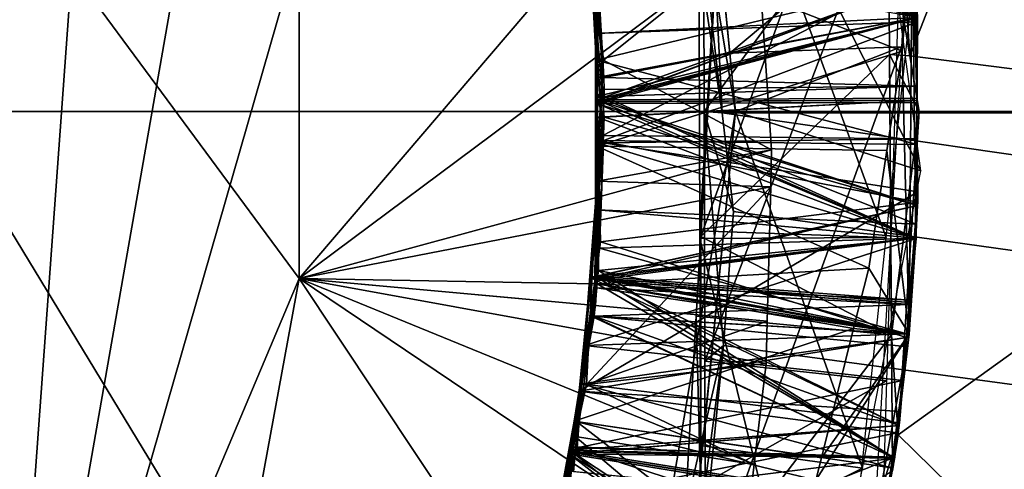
# Model space of a CAD drawing. Extents: x 0 to 200, y 18 to 95.
# Tile 317 of 491: x 146.065 to 146.869, y 46.935 to 47.302. Entities that reach past the tile are written whole.
import ezdxf

# ---------------------------------------------------------------- set-up
doc = ezdxf.new("R2010")
doc.units = 0

msp = doc.modelspace()

# ---------------------------------------------------------------- linework, layer by layer
for points in [[(98.615891, 49.815205, 36.34074), (174.799988, 52.227016, 37.339745), (174.799988, 47.227016, 36)], [(174.799988, 52.227016, 54.660255), (117.93441, 49.815205, 55.65926), (174.799988, 47.227016, 56)], [(141.5, 51.127014, 39.245003), (148.199997, 47.227016, 38.200001), (141.5, 47.227016, 38.200001)], [(141.5, 51.127014, 39.245003), (148.199997, 51.127014, 39.245003), (148.199997, 47.227016, 38.200001)], [(148.199997, 51.127014, 52.754997), (141.5, 51.127014, 52.754997), (141.5, 47.227016, 53.799999)], [(148.199997, 47.227016, 53.799999), (148.199997, 51.127014, 52.754997), (141.5, 47.227016, 53.799999)], [(159.5, 47.227016, 39.400002), (133, 50.527016, 40.284233), (133, 47.227016, 39.400002)], [(159.5, 50.527016, 40.284233), (133, 50.527016, 40.284233), (159.5, 47.227016, 39.400002)], [(159.5, 50.527016, 51.715767), (159.5, 47.227016, 52.599998), (133, 47.227016, 52.599998)], [(133, 50.527016, 51.715767), (159.5, 50.527016, 51.715767), (133, 47.227016, 52.599998)], [(136.799988, 48.614586, 55.650761), (165.799988, 49.996166, 55.348492), (165.799988, 47.227016, 55.75)], [(165.799988, 49.996166, 36.651508), (146.58313, 47.719887, 36.262466), (165.799988, 47.227016, 36.25)], [(98.615891, 49.815205, 36.34074), (174.799988, 47.227016, 36), (98.275146, 47.227016, 36)], [(174.799988, 47.227016, 56), (117.93441, 49.815205, 55.65926), (118.275154, 47.227016, 56)], [(136.199997, 48.849297, 36.639542), (148.199997, 47.227016, 36.5), (136.199997, 47.227016, 36.5)], [(136.199997, 48.849297, 36.639542), (148.199997, 48.849297, 36.639542), (148.199997, 47.227016, 36.5)], [(165.431061, 47.89677, 57.972298), (135.799988, 48.817287, 57.894161), (135.799988, 45.636745, 57.894161)], [(146.147583, 46.568222, 38.629288), (145.107819, 48.695091, 38.629288), (146.006195, 46.335335, 38.629288)], [(146.244522, 46.822838, 38.629288), (145.107819, 48.695091, 38.629288), (146.147583, 46.568222, 38.629288)], [(146.293793, 47.09079, 38.629288), (145.107819, 48.695091, 38.629288), (146.244522, 46.822838, 38.629288)], [(146.293793, 47.363239, 38.629288), (145.107819, 48.695091, 38.629288), (146.293793, 47.09079, 38.629288)], [(136.799988, 48.614586, 55.650761), (165.799988, 47.227016, 55.75), (136.799988, 47.227016, 55.650761)], [(148.199997, 47.97237, 38.034798), (142.899994, 46.514568, 38.031788), (148.199997, 46.481663, 38.034798)], [(148.199997, 47.97237, 38.034798), (142.899994, 47.939465, 38.031788), (142.899994, 46.514568, 38.031788)], [(146.047073, 47.947014, 33.629288), (146.147583, 47.885811, 33.629288), (146.047073, 46.507015, 33.629288)], [(146.690948, 47.878174, 34.378284), (147.050385, 47.933411, 34.020809), (146.792389, 47.272472, 34.351974)], [(146.792389, 47.272472, 34.351974), (147.050385, 47.933411, 34.020809), (147.149994, 47.227016, 34)], [(165.459961, 47.672756, 57.991718), (165.431061, 47.89677, 57.972298), (135.799988, 45.636745, 57.894161)], [(146.147583, 47.885811, 33.629288), (146.244522, 47.631191, 33.629288), (146.047073, 46.507015, 33.629288)], [(146.773911, 47.545952, 34.467846), (146.690948, 47.878174, 34.378284), (146.792389, 47.272472, 34.351974)], [(146.58313, 47.719887, 36.262466), (146.567581, 47.698345, 35.965542), (146.63916, 47.225788, 36.252037)], [(165.799988, 47.227016, 36.25), (146.58313, 47.719887, 36.262466), (146.63916, 47.225788, 36.252037)], [(146.567581, 47.698345, 35.965542), (146.623611, 47.536819, 35.955196), (146.63916, 47.225788, 36.252037)], [(165.439575, 46.504829, 57.978249), (165.459961, 47.672756, 57.991718), (135.799988, 45.636745, 57.894161)], [(146.244522, 47.631191, 33.629288), (146.293793, 47.363239, 33.629288), (146.047073, 46.507015, 33.629288)], [(146.74025, 47.632362, 35.674522), (146.587326, 47.600136, 35.586288), (146.801254, 47.178551, 35.648819)], [(146.587326, 47.600136, 35.586288), (146.649994, 47.227016, 35.563396), (146.801254, 47.178551, 35.648819)], [(146.587326, 47.600136, 35.586288), (146.614441, 47.587933, 35.258476), (146.649994, 47.227016, 35.563396)], [(146.614441, 47.587933, 35.258476), (146.645309, 47.274597, 35.239487), (146.649994, 47.227016, 35.563396)], [(146.614441, 47.587933, 35.258476), (146.792084, 47.397694, 35.159519), (146.645309, 47.274597, 35.239487)], [(146.794449, 47.326889, 34.957157), (146.619492, 47.54248, 34.883324), (146.773041, 47.124165, 34.945507)], [(146.619492, 47.54248, 34.883324), (146.620911, 47.129742, 34.858334), (146.773041, 47.124165, 34.945507)], [(146.619492, 47.54248, 34.883324), (146.63855, 47.427883, 34.548695), (146.620911, 47.129742, 34.858334)], [(146.63855, 47.427883, 34.548695), (146.773911, 47.545952, 34.467846), (146.621506, 47.124954, 34.530354)], [(146.773911, 47.545952, 34.467846), (146.775818, 47.273388, 34.452606), (146.621506, 47.124954, 34.530354)], [(146.775818, 47.273388, 34.452606), (146.773911, 47.545952, 34.467846), (146.792389, 47.272472, 34.351974)], [(146.623611, 47.536819, 35.955196), (146.62442, 47.226959, 35.936455), (146.63916, 47.225788, 36.252037)], [(146.623611, 47.536819, 35.955196), (146.786911, 47.450012, 35.86245), (146.62442, 47.226959, 35.936455)], [(146.522324, 47.453728, 36.786919), (146.798599, 47.303795, 36.92527), (146.542496, 47.25486, 36.77412)], [(146.535477, 47.377605, 36.60984), (146.522324, 47.453728, 36.786919), (146.542496, 47.25486, 36.77412)], [(146.62442, 47.226959, 35.936455), (146.786911, 47.450012, 35.86245), (146.624954, 47.023312, 35.924137)], [(146.624954, 47.023312, 35.924137), (146.786911, 47.450012, 35.86245), (146.773361, 47.007271, 35.837688)], [(146.620911, 47.129742, 34.858334), (146.63855, 47.427883, 34.548695), (146.621506, 47.124954, 34.530354)], [(146.527542, 47.416653, 37.484509), (146.796921, 47.340256, 37.627277), (146.541702, 47.207485, 37.471092)], [(146.535721, 47.290615, 37.304268), (146.527542, 47.416653, 37.484509), (146.541702, 47.207485, 37.471092)], [(146.533569, 47.404961, 37.311584), (146.527542, 47.416653, 37.484509), (146.535721, 47.290615, 37.304268)], [(146.532883, 47.412651, 38.012085), (146.530106, 47.378937, 38.182106), (146.53624, 47.268826, 38.002876)], [(146.797318, 47.332241, 37.857571), (146.532883, 47.412651, 38.012085), (146.53624, 47.268826, 38.002876)], [(146.798523, 47.303726, 37.15609), (146.533569, 47.404961, 37.311584), (146.535721, 47.290615, 37.304268)], [(146.792084, 47.397694, 35.159519), (146.78537, 47.279644, 35.152908), (146.645309, 47.274597, 35.239487)], [(146.536163, 47.377773, 34.509987), (146.535507, 47.38044, 34.682159), (146.536591, 47.236542, 34.672951)], [(146.535507, 47.38044, 34.682159), (146.797318, 47.330528, 34.826645), (146.536591, 47.236542, 34.672951)], [(146.293793, 47.09079, 33.629288), (146.535522, 47.373833, 33.872017), (146.535522, 47.086269, 33.872017)], [(146.293793, 47.363239, 33.629288), (146.535522, 47.373833, 33.872017), (146.293793, 47.09079, 33.629288)], [(146.53688, 47.36916, 35.209435), (146.530045, 47.378437, 35.382065), (146.541641, 47.23497, 35.372852)], [(146.530045, 47.378437, 35.382065), (146.797318, 47.330528, 35.526646), (146.541641, 47.23497, 35.372852)], [(146.530106, 47.378937, 38.182106), (146.542191, 47.268955, 38.175022), (146.53624, 47.268826, 38.002876)], [(146.530106, 47.378937, 38.182106), (146.667725, 47.36956, 38.25613), (146.542191, 47.268955, 38.175022)], [(146.798523, 47.303726, 36.456089), (146.535477, 47.377605, 36.60984), (146.536591, 47.254814, 36.601978)], [(146.535477, 47.377605, 36.60984), (146.542496, 47.25486, 36.77412), (146.536591, 47.254814, 36.601978)], [(146.53653, 47.373833, 33.981735), (146.536636, 47.198727, 33.970524), (146.535522, 47.086269, 33.872017)], [(146.535522, 47.373833, 33.872017), (146.53653, 47.373833, 33.981735), (146.535522, 47.086269, 33.872017)], [(146.536591, 47.236568, 34.50095), (146.536163, 47.377773, 34.509987), (146.536591, 47.236542, 34.672951)], [(146.798523, 47.303726, 34.356091), (146.536163, 47.377773, 34.509987), (146.536591, 47.236568, 34.50095)], [(146.53653, 47.373833, 33.981735), (146.794296, 47.377918, 34.129288), (146.786011, 47.276337, 34.115925)], [(146.53653, 47.373833, 33.981735), (146.786011, 47.276337, 34.115925), (146.536636, 47.198727, 33.970524)], [(146.786011, 47.276337, 34.115925), (146.794296, 47.377918, 34.129288), (146.791733, 47.045383, 34.129288)], [(146.794296, 47.377918, 34.129288), (146.797318, 47.123501, 34.346046), (146.791733, 47.045383, 34.129288)], [(146.794296, 47.377918, 34.129288), (146.79808, 47.238014, 34.352428), (146.797318, 47.123501, 34.346046)], [(146.794296, 47.377918, 34.129288), (146.798523, 47.303726, 34.356091), (146.79808, 47.238014, 34.352428)], [(146.293793, 47.363239, 33.629288), (146.293793, 47.09079, 33.629288), (146.047073, 46.507015, 33.629288)], [(146.679443, 47.195751, 38.249577), (146.667725, 47.36956, 38.25613), (146.293793, 47.09079, 38.629288)], [(146.667725, 47.36956, 38.25613), (146.293793, 47.363239, 38.629288), (146.293793, 47.09079, 38.629288)], [(146.53714, 47.235043, 35.200851), (146.53688, 47.36916, 35.209435), (146.541641, 47.23497, 35.372852)], [(146.798523, 47.303726, 35.056091), (146.53688, 47.36916, 35.209435), (146.53714, 47.235043, 35.200851)], [(146.542191, 47.268955, 38.175022), (146.667725, 47.36956, 38.25613), (146.679443, 47.195751, 38.249577)], [(146.798523, 47.303726, 35.756088), (146.536575, 47.350349, 35.90823), (146.536636, 47.233521, 35.900753)], [(146.536575, 47.350349, 35.90823), (146.53833, 47.350349, 36.080231), (146.536636, 47.233521, 35.900753)], [(146.53833, 47.350349, 36.080231), (146.53685, 47.233601, 36.072758), (146.536636, 47.233521, 35.900753)], [(146.53833, 47.350349, 36.080231), (146.797318, 47.330528, 36.226643), (146.53685, 47.233601, 36.072758)], [(146.541702, 47.207485, 37.471092), (146.796921, 47.340256, 37.627277), (146.798416, 47.204651, 37.61972)], [(146.796921, 47.340256, 37.627277), (146.797318, 47.332241, 37.857571), (146.798416, 47.204651, 37.61972)], [(146.797318, 47.332241, 37.857571), (146.53624, 47.268826, 38.002876), (146.798401, 47.200115, 37.850208)], [(146.798416, 47.204651, 37.61972), (146.797318, 47.332241, 37.857571), (146.798401, 47.200115, 37.850208)], [(146.797318, 47.330528, 34.826645), (146.797928, 47.237988, 34.821487), (146.536591, 47.236542, 34.672951)], [(146.797318, 47.330528, 36.226643), (146.797958, 47.234474, 36.221291), (146.53685, 47.233601, 36.072758)], [(146.797318, 47.330528, 35.526646), (146.797943, 47.236225, 35.521389), (146.541641, 47.23497, 35.372852)], [(146.797318, 47.330528, 36.226643), (146.798523, 47.303726, 36.456089), (146.797958, 47.234474, 36.221291)], [(146.797318, 47.330528, 35.526646), (146.798523, 47.303726, 35.756088), (146.797943, 47.236225, 35.521389)], [(146.797318, 47.330528, 34.826645), (146.798523, 47.303726, 35.056091), (146.797928, 47.237988, 34.821487)], [(146.798492, 47.300117, 37.155888), (146.798523, 47.303726, 37.15609), (146.535721, 47.290615, 37.304268)], [(146.798492, 47.300117, 37.155888), (146.535721, 47.290615, 37.304268), (146.537399, 47.201473, 37.298565)], [(146.79808, 47.238014, 34.352428), (146.798523, 47.303726, 34.356091), (146.536591, 47.236568, 34.50095)], [(146.798523, 47.303726, 36.456089), (146.536591, 47.254814, 36.601978), (146.536728, 47.239166, 36.600975)], [(146.79805, 47.234501, 35.752232), (146.798523, 47.303726, 35.756088), (146.536636, 47.233521, 35.900753)], [(146.798523, 47.303726, 36.456089), (146.536728, 47.239166, 36.600975), (146.797394, 47.134953, 36.446686)], [(146.798065, 47.236252, 35.05233), (146.798523, 47.303726, 35.056091), (146.53714, 47.235043, 35.200851)], [(146.798492, 47.300117, 37.155888), (146.537399, 47.201473, 37.298565), (146.797318, 47.123501, 37.146046)], [(146.542496, 47.25486, 36.77412), (146.798599, 47.303795, 36.92527), (146.798248, 47.247757, 36.922146)], [(146.798492, 47.300117, 37.155888), (146.797318, 47.123501, 37.146046), (146.797501, 47.123245, 36.915207)], [(146.797958, 47.234474, 36.221291), (146.798523, 47.303726, 36.456089), (146.797394, 47.134953, 36.446686)], [(146.798248, 47.247757, 36.922146), (146.798492, 47.300117, 37.155888), (146.797501, 47.123245, 36.915207)], [(146.797928, 47.237988, 34.821487), (146.798523, 47.303726, 35.056091), (146.798065, 47.236252, 35.05233)], [(146.797943, 47.236225, 35.521389), (146.798523, 47.303726, 35.756088), (146.79805, 47.234501, 35.752232)], [(146.798599, 47.303795, 36.92527), (146.798523, 47.303726, 37.15609), (146.798248, 47.247757, 36.922146)], [(146.798523, 47.303726, 37.15609), (146.798492, 47.300117, 37.155888), (146.798248, 47.247757, 36.922146)], [(146.535721, 47.290615, 37.304268), (146.541702, 47.207485, 37.471092), (146.537399, 47.201473, 37.298565)], [(146.536636, 47.198727, 33.970524), (146.786011, 47.276337, 34.115925), (146.773529, 47.195232, 34.105064)], [(146.649994, 47.227016, 35.236603), (146.78537, 47.279644, 35.152908), (146.548492, 46.622662, 35.199528)], [(146.78537, 47.279644, 35.152908), (146.759598, 46.82708, 35.127567), (146.548492, 46.622662, 35.199528)], [(146.645309, 47.274597, 35.239487), (146.78537, 47.279644, 35.152908), (146.649994, 47.227016, 35.236603)], [(146.649994, 47.227016, 35.563396), (146.645309, 47.274597, 35.239487), (146.649994, 47.227016, 35.236603)], [(146.773529, 47.195232, 34.105064), (146.786011, 47.276337, 34.115925), (146.791733, 47.045383, 34.129288)], [(146.53624, 47.268826, 38.002876), (146.542191, 47.268955, 38.175022), (146.537766, 47.203465, 37.998692)], [(146.53624, 47.268826, 38.002876), (146.537766, 47.203465, 37.998692), (146.798401, 47.200115, 37.850208)], [(146.542191, 47.268955, 38.175022), (146.679443, 47.195751, 38.249577), (146.536972, 47.170139, 38.16869)], [(146.537766, 47.203465, 37.998692), (146.542191, 47.268955, 38.175022), (146.536972, 47.170139, 38.16869)], [(146.621506, 47.124954, 34.530354), (146.775818, 47.273388, 34.452606), (146.77742, 47.044861, 34.439831)], [(146.775818, 47.273388, 34.452606), (146.799988, 47.227016, 34.349998), (146.77742, 47.044861, 34.439831)], [(146.775818, 47.273388, 34.452606), (146.792389, 47.272472, 34.351974), (146.799988, 47.227016, 34.349998)], [(146.799988, 47.227016, 34.349998), (146.792389, 47.272472, 34.351974), (147.149994, 47.227016, 34)], [(146.536591, 47.254814, 36.601978), (146.542496, 47.25486, 36.77412), (146.542618, 47.245083, 36.773495)], [(146.536591, 47.254814, 36.601978), (146.542618, 47.245083, 36.773495), (146.536728, 47.239166, 36.600975)], [(146.542496, 47.25486, 36.77412), (146.798248, 47.247757, 36.922146), (146.542618, 47.245083, 36.773495)], [(146.542618, 47.245083, 36.773495), (146.542679, 47.239212, 36.773121), (146.536728, 47.239166, 36.600975)], [(146.542618, 47.245083, 36.773495), (146.798248, 47.247757, 36.922146), (146.542679, 47.239212, 36.773121)], [(146.542679, 47.239212, 36.773121), (146.798248, 47.247757, 36.922146), (146.797501, 47.123245, 36.915207)], [(146.542679, 47.239212, 36.773121), (146.797501, 47.123245, 36.915207), (146.527054, 47.036072, 36.760078)], [(146.537567, 47.146751, 36.595058), (146.542679, 47.239212, 36.773121), (146.527054, 47.036072, 36.760078)], [(146.79808, 47.238014, 34.352428), (146.536591, 47.236568, 34.50095), (146.797318, 47.123501, 34.346046)], [(146.536591, 47.236542, 34.672951), (146.797928, 47.237988, 34.821487), (146.798523, 47.150307, 34.816601)], [(146.797318, 47.123501, 34.346046), (146.536591, 47.236568, 34.50095), (146.537018, 47.09267, 34.491737)], [(146.536591, 47.236568, 34.50095), (146.536591, 47.236542, 34.672951), (146.537018, 47.09267, 34.491737)], [(146.536591, 47.236542, 34.672951), (146.537369, 47.092701, 34.663742), (146.537018, 47.09267, 34.491737)], [(146.536591, 47.236542, 34.672951), (146.798523, 47.150307, 34.816601), (146.537369, 47.092701, 34.663742)], [(146.79805, 47.234501, 35.752232), (146.536636, 47.233521, 35.900753), (146.797318, 47.123501, 35.746048)], [(146.536728, 47.239166, 36.600975), (146.542679, 47.239212, 36.773121), (146.537567, 47.146751, 36.595058)], [(146.536728, 47.239166, 36.600975), (146.537567, 47.146751, 36.595058), (146.797394, 47.134953, 36.446686)], [(146.53685, 47.233601, 36.072758), (146.797958, 47.234474, 36.221291), (146.798523, 47.150307, 36.216602)], [(146.798065, 47.236252, 35.05233), (146.53714, 47.235043, 35.200851), (146.53717, 47.222481, 35.200047)], [(146.53714, 47.235043, 35.200851), (146.542664, 47.222488, 35.372051), (146.53717, 47.222481, 35.200047)], [(146.53714, 47.235043, 35.200851), (146.541641, 47.23497, 35.372852), (146.542664, 47.222488, 35.372051)], [(146.798065, 47.236252, 35.05233), (146.53717, 47.222481, 35.200047), (146.797318, 47.123501, 35.046047)], [(146.541641, 47.23497, 35.372852), (146.797943, 47.236225, 35.521389), (146.542664, 47.222488, 35.372051)], [(146.542664, 47.222488, 35.372051), (146.797943, 47.236225, 35.521389), (146.798523, 47.150307, 35.516602)], [(146.798523, 47.150307, 34.816601), (146.798065, 47.236252, 35.05233), (146.797318, 47.123501, 35.046047)], [(146.798523, 47.150307, 35.516602), (146.79805, 47.234501, 35.752232), (146.797318, 47.123501, 35.746048)], [(146.798523, 47.150307, 36.216602), (146.797958, 47.234474, 36.221291), (146.797394, 47.134953, 36.446686)], [(146.797928, 47.237988, 34.821487), (146.798065, 47.236252, 35.05233), (146.798523, 47.150307, 34.816601)], [(146.797943, 47.236225, 35.521389), (146.79805, 47.234501, 35.752232), (146.798523, 47.150307, 35.516602)], [(98.275146, 47.227016, 36), (174.799988, 47.227016, 36), (98.615891, 44.638824, 36.34074)], [(98.615891, 44.638824, 36.34074), (174.799988, 47.227016, 36), (174.799988, 42.227016, 37.339745)], [(118.275154, 47.227016, 56), (117.93441, 44.638824, 55.65926), (174.799988, 42.227016, 54.660255)], [(174.799988, 47.227016, 56), (118.275154, 47.227016, 56), (174.799988, 42.227016, 54.660255)], [(159.5, 43.927017, 40.284233), (133, 47.227016, 39.400002), (133, 43.927017, 40.284233)], [(159.5, 47.227016, 39.400002), (133, 47.227016, 39.400002), (159.5, 43.927017, 40.284233)], [(159.5, 47.227016, 52.599998), (159.5, 43.927017, 51.715767), (133, 43.927017, 51.715767)], [(133, 47.227016, 52.599998), (159.5, 47.227016, 52.599998), (133, 43.927017, 51.715767)], [(136.199997, 47.227016, 36.5), (148.199997, 45.604733, 36.639542), (136.199997, 45.604733, 36.639542)], [(136.199997, 47.227016, 36.5), (148.199997, 47.227016, 36.5), (148.199997, 45.604733, 36.639542)], [(136.799988, 45.839447, 55.650761), (165.799988, 47.227016, 55.75), (165.799988, 44.457867, 55.348492)], [(136.799988, 47.227016, 55.650761), (165.799988, 47.227016, 55.75), (136.799988, 45.839447, 55.650761)], [(141.5, 47.227016, 38.200001), (148.199997, 43.327015, 39.245003), (141.5, 43.327015, 39.245003)], [(141.5, 47.227016, 38.200001), (148.199997, 47.227016, 38.200001), (148.199997, 43.327015, 39.245003)], [(148.199997, 47.227016, 53.799999), (141.5, 47.227016, 53.799999), (141.5, 43.327015, 52.754997)], [(148.199997, 43.327015, 52.754997), (148.199997, 47.227016, 53.799999), (141.5, 43.327015, 52.754997)], [(146.53685, 47.233601, 36.072758), (146.535004, 47.089638, 36.063541), (146.536728, 47.089603, 35.891544)], [(146.53685, 47.233601, 36.072758), (146.798523, 47.150307, 36.216602), (146.535004, 47.089638, 36.063541)], [(146.536636, 47.233521, 35.900753), (146.53685, 47.233601, 36.072758), (146.536728, 47.089603, 35.891544)], [(146.797318, 47.123501, 35.746048), (146.536636, 47.233521, 35.900753), (146.536728, 47.089603, 35.891544)], [(146.614441, 46.8661, 35.541523), (146.649994, 47.227016, 35.236603), (146.548492, 46.622662, 35.199528)], [(146.623123, 46.954166, 35.54686), (146.649994, 47.227016, 35.236603), (146.614441, 46.8661, 35.541523)], [(146.649994, 47.227016, 35.563396), (146.623123, 46.954166, 35.54686), (146.753601, 46.936012, 35.634995)], [(146.649994, 47.227016, 35.563396), (146.649994, 47.227016, 35.236603), (146.623123, 46.954166, 35.54686)], [(146.640106, 47.035969, 36.251873), (146.62442, 47.226959, 35.936455), (146.624954, 47.023312, 35.924137)], [(146.64827, 47.145466, 36.25034), (146.62442, 47.226959, 35.936455), (146.640106, 47.035969, 36.251873)], [(146.63916, 47.225788, 36.252037), (146.62442, 47.226959, 35.936455), (146.64827, 47.145466, 36.25034)], [(165.799988, 47.227016, 36.25), (146.63916, 47.225788, 36.252037), (165.799988, 44.457867, 36.651508)], [(146.801254, 47.178551, 35.648819), (146.649994, 47.227016, 35.563396), (146.753601, 46.936012, 35.634995)], [(146.77742, 47.044861, 34.439831), (146.799988, 47.227016, 34.349998), (146.782654, 46.963089, 34.354576)], [(146.782654, 46.963089, 34.354576), (147.149994, 47.227016, 34), (147.08754, 46.664402, 34.013195)], [(146.799988, 47.227016, 34.349998), (147.149994, 47.227016, 34), (146.782654, 46.963089, 34.354576)], [(146.542664, 47.222488, 35.372051), (146.531387, 47.091652, 35.363644), (146.53743, 47.091129, 35.191643)], [(146.542664, 47.222488, 35.372051), (146.798523, 47.150307, 35.516602), (146.531387, 47.091652, 35.363644)], [(146.53717, 47.222481, 35.200047), (146.542664, 47.222488, 35.372051), (146.53743, 47.091129, 35.191643)], [(146.797318, 47.123501, 35.046047), (146.53717, 47.222481, 35.200047), (146.53743, 47.091129, 35.191643)], [(146.63916, 47.225788, 36.252037), (146.64827, 47.145466, 36.25034), (165.799988, 44.457867, 36.651508)], [(146.537766, 47.203465, 37.998692), (146.536972, 47.170139, 38.16869), (146.539703, 47.120533, 37.993382)], [(146.541702, 47.207485, 37.471092), (146.542099, 47.201553, 37.470711), (146.537399, 47.201473, 37.298565)], [(146.798798, 47.152897, 37.847576), (146.537766, 47.203465, 37.998692), (146.539703, 47.120533, 37.993382)], [(146.798401, 47.200115, 37.850208), (146.537766, 47.203465, 37.998692), (146.798798, 47.152897, 37.847576)], [(146.541702, 47.207485, 37.471092), (146.798416, 47.204651, 37.61972), (146.542099, 47.201553, 37.470711)], [(146.542099, 47.201553, 37.470711), (146.798416, 47.204651, 37.61972), (146.798889, 47.161423, 37.617313)], [(146.798416, 47.204651, 37.61972), (146.798401, 47.200115, 37.850208), (146.798889, 47.161423, 37.617313)], [(146.67868, 47.165386, 38.248436), (146.679443, 47.195751, 38.249577), (146.293793, 47.09079, 38.629288)], [(146.542099, 47.201553, 37.470711), (146.798889, 47.161423, 37.617313), (146.522263, 46.998856, 37.457676)], [(146.539032, 47.115326, 37.293053), (146.542099, 47.201553, 37.470711), (146.522263, 46.998856, 37.457676)], [(146.536636, 47.198727, 33.970524), (146.536713, 47.086269, 33.963326), (146.535522, 47.086269, 33.872017)], [(146.536636, 47.198727, 33.970524), (146.758713, 47.099083, 34.09219), (146.536713, 47.086269, 33.963326)], [(146.536636, 47.198727, 33.970524), (146.773529, 47.195232, 34.105064), (146.758713, 47.099083, 34.09219)], [(146.536972, 47.170139, 38.16869), (146.679443, 47.195751, 38.249577), (146.67868, 47.165386, 38.248436)], [(146.537399, 47.201473, 37.298565), (146.542099, 47.201553, 37.470711), (146.539032, 47.115326, 37.293053)], [(146.797318, 47.123501, 37.146046), (146.537399, 47.201473, 37.298565), (146.539032, 47.115326, 37.293053)], [(146.758713, 47.099083, 34.09219), (146.773529, 47.195232, 34.105064), (146.791733, 47.045383, 34.129288)], [(146.798889, 47.161423, 37.617313), (146.798401, 47.200115, 37.850208), (146.798798, 47.152897, 37.847576)], [(146.524185, 47.004692, 37.985901), (146.536972, 47.170139, 38.16869), (146.528214, 47.004139, 38.158047)], [(146.539703, 47.120533, 37.993382), (146.536972, 47.170139, 38.16869), (146.524185, 47.004692, 37.985901)], [(146.536972, 47.170139, 38.16869), (146.67868, 47.165386, 38.248436), (146.528214, 47.004139, 38.158047)], [(146.67868, 47.165386, 38.248436), (146.293793, 47.09079, 38.629288), (146.675888, 47.055866, 38.244328)], [(146.67868, 47.165386, 38.248436), (146.675888, 47.055866, 38.244328), (146.528214, 47.004139, 38.158047)], [(146.798889, 47.161423, 37.617313), (146.789536, 47.042625, 37.610672), (146.522263, 46.998856, 37.457676)], [(146.798889, 47.161423, 37.617313), (146.798798, 47.152897, 37.847576), (146.789536, 47.042625, 37.610672)], [(146.538025, 47.097206, 36.591885), (146.537567, 47.146751, 36.595058), (146.527054, 47.036072, 36.760078)], [(146.531387, 47.091652, 35.363644), (146.798523, 47.150307, 35.516602), (146.791916, 47.071239, 35.51218)], [(146.535004, 47.089638, 36.063541), (146.798523, 47.150307, 36.216602), (146.791763, 47.069485, 36.212082)], [(146.537369, 47.092701, 34.663742), (146.798523, 47.150307, 34.816601), (146.792053, 47.073006, 34.812279)], [(146.797318, 47.123501, 36.446049), (146.537567, 47.146751, 36.595058), (146.538025, 47.097206, 36.591885)], [(146.797394, 47.134953, 36.446686), (146.537567, 47.146751, 36.595058), (146.797318, 47.123501, 36.446049)], [(146.798798, 47.152897, 37.847576), (146.539703, 47.120533, 37.993382), (146.789581, 47.042641, 37.841412)], [(146.798798, 47.152897, 37.847576), (146.789581, 47.042641, 37.841412), (146.789536, 47.042625, 37.610672)], [(146.798523, 47.150307, 36.216602), (146.797318, 47.123501, 36.446049), (146.791763, 47.069485, 36.212082)], [(146.798523, 47.150307, 35.516602), (146.797318, 47.123501, 35.746048), (146.791916, 47.071239, 35.51218)], [(146.798523, 47.150307, 34.816601), (146.797318, 47.123501, 35.046047), (146.792053, 47.073006, 34.812279)], [(146.798523, 47.150307, 36.216602), (146.797394, 47.134953, 36.446686), (146.797318, 47.123501, 36.446049)], [(146.64827, 47.145466, 36.25034), (146.640106, 47.035969, 36.251873), (165.799988, 44.457867, 36.651508)], [(146.797501, 47.123245, 36.915207), (146.789917, 47.045555, 36.910858), (146.527054, 47.036072, 36.760078)], [(146.797318, 47.123501, 35.746048), (146.536728, 47.089603, 35.891544), (146.792068, 47.069481, 35.743023)], [(146.797318, 47.123501, 34.346046), (146.537018, 47.09267, 34.491737), (146.792404, 47.073002, 34.34322)], [(146.797318, 47.123501, 35.046047), (146.53743, 47.091129, 35.191643), (146.792236, 47.071232, 35.043121)], [(146.797318, 47.123501, 36.446049), (146.538025, 47.097206, 36.591885), (146.789749, 47.045578, 36.441685)], [(146.797318, 47.123501, 37.146046), (146.539032, 47.115326, 37.293053), (146.789749, 47.045578, 37.141685)], [(146.621506, 47.124954, 34.530354), (146.617844, 47.059971, 34.526417), (146.621643, 46.915062, 34.845333)], [(146.617844, 47.059971, 34.526417), (146.621506, 47.124954, 34.530354), (146.77742, 47.044861, 34.439831)], [(146.773041, 47.124165, 34.945507), (146.620911, 47.129742, 34.858334), (146.620926, 47.123375, 34.857948)], [(146.620911, 47.129742, 34.858334), (146.621506, 47.124954, 34.530354), (146.620926, 47.123375, 34.857948)], [(146.620926, 47.123375, 34.857948), (146.621506, 47.124954, 34.530354), (146.621643, 46.915062, 34.845333)], [(146.773041, 47.124165, 34.945507), (146.620926, 47.123375, 34.857948), (146.727219, 46.690319, 34.920567)], [(146.620926, 47.123375, 34.857948), (146.621643, 46.915062, 34.845333), (146.727219, 46.690319, 34.920567)], [(146.797318, 47.123501, 37.146046), (146.789749, 47.045578, 37.141685), (146.789917, 47.045555, 36.910858)], [(146.791763, 47.069485, 36.212082), (146.797318, 47.123501, 36.446049), (146.789749, 47.045578, 36.441685)], [(146.797501, 47.123245, 36.915207), (146.797318, 47.123501, 37.146046), (146.789917, 47.045555, 36.910858)], [(146.797318, 47.123501, 34.346046), (146.792404, 47.073002, 34.34322), (146.791733, 47.045383, 34.129288)], [(146.791916, 47.071239, 35.51218), (146.797318, 47.123501, 35.746048), (146.792068, 47.069481, 35.743023)], [(146.792053, 47.073006, 34.812279), (146.797318, 47.123501, 35.046047), (146.792236, 47.071232, 35.043121)], [(146.531494, 47.060219, 37.289494), (146.539032, 47.115326, 37.293053), (146.522263, 46.998856, 37.457676)], [(146.789581, 47.042641, 37.841412), (146.539703, 47.120533, 37.993382), (146.524185, 47.004692, 37.985901)], [(146.539032, 47.115326, 37.293053), (146.531494, 47.060219, 37.289494), (146.789749, 47.045578, 37.141685)], [(146.536713, 47.086269, 33.963326), (146.758713, 47.099083, 34.09219), (146.746414, 47.049778, 34.085384)], [(146.746414, 47.049778, 34.085384), (146.758713, 47.099083, 34.09219), (146.791733, 47.045383, 34.129288)], [(146.293793, 47.09079, 33.629288), (146.244522, 46.822838, 33.629288), (146.047073, 46.507015, 33.629288)], [(146.244522, 46.822838, 33.629288), (146.293793, 47.09079, 33.629288), (146.486267, 46.800938, 33.872017)], [(146.654388, 46.847694, 38.2365), (146.293793, 47.09079, 38.629288), (146.244522, 46.822838, 38.629288)], [(146.293793, 47.09079, 33.629288), (146.535522, 47.068748, 33.872017), (146.486267, 46.800938, 33.872017)], [(146.665222, 46.9389, 38.239933), (146.293793, 47.09079, 38.629288), (146.654388, 46.847694, 38.2365)], [(146.675003, 47.021294, 38.243031), (146.293793, 47.09079, 38.629288), (146.665222, 46.9389, 38.239933)], [(146.675888, 47.055866, 38.244328), (146.293793, 47.09079, 38.629288), (146.675003, 47.021294, 38.243031)], [(146.293793, 47.09079, 33.629288), (146.535522, 47.086269, 33.872017), (146.535522, 47.068748, 33.872017)], [(146.53743, 47.091129, 35.191643), (146.514236, 46.949135, 35.182434), (146.779892, 46.944118, 35.036003)], [(146.514236, 46.949135, 35.182434), (146.53743, 47.091129, 35.191643), (146.519043, 46.948257, 35.354431)], [(146.537033, 47.086243, 34.491329), (146.537369, 47.092701, 34.663742), (146.514496, 46.950638, 34.654533)], [(146.537369, 47.092701, 34.663742), (146.783508, 46.970703, 34.806557), (146.514496, 46.950638, 34.654533)], [(146.538025, 47.097206, 36.591885), (146.516708, 46.953197, 36.582573), (146.779892, 46.944118, 36.436005)], [(146.538025, 47.097206, 36.591885), (146.527054, 47.036072, 36.760078), (146.516708, 46.953197, 36.582573)], [(146.53743, 47.091129, 35.191643), (146.531387, 47.091652, 35.363644), (146.519043, 46.948257, 35.354431)], [(146.531387, 47.091652, 35.363644), (146.783508, 46.970703, 35.506557), (146.519043, 46.948257, 35.354431)], [(146.531387, 47.091652, 35.363644), (146.789764, 47.045547, 35.510742), (146.783508, 46.970703, 35.506557)], [(146.531387, 47.091652, 35.363644), (146.791916, 47.071239, 35.51218), (146.789764, 47.045547, 35.510742)], [(146.537018, 47.09267, 34.491737), (146.537369, 47.092701, 34.663742), (146.537033, 47.086243, 34.491329)], [(146.537018, 47.09267, 34.491737), (146.537033, 47.086243, 34.491329), (146.792404, 47.073002, 34.34322)], [(146.537369, 47.092701, 34.663742), (146.789764, 47.045547, 34.810741), (146.783508, 46.970703, 34.806557)], [(146.537369, 47.092701, 34.663742), (146.792053, 47.073006, 34.812279), (146.789764, 47.045547, 34.810741)], [(146.789749, 47.045578, 35.041683), (146.53743, 47.091129, 35.191643), (146.779892, 46.944118, 35.036003)], [(146.792236, 47.071232, 35.043121), (146.53743, 47.091129, 35.191643), (146.789749, 47.045578, 35.041683)], [(146.789749, 47.045578, 36.441685), (146.538025, 47.097206, 36.591885), (146.779892, 46.944118, 36.436005)], [(146.514542, 46.950657, 34.482533), (146.537033, 47.086243, 34.491329), (146.514496, 46.950638, 34.654533)], [(146.537033, 47.086243, 34.491329), (146.514542, 46.950657, 34.482533), (146.779892, 46.944118, 34.336002)], [(146.535522, 47.068748, 33.872017), (146.536713, 47.086269, 33.963326), (146.518143, 46.974266, 33.956062)], [(146.536713, 47.086269, 33.963326), (146.746414, 47.049778, 34.085384), (146.518143, 46.974266, 33.956062)], [(146.536743, 47.083164, 35.891132), (146.532883, 47.060173, 35.889637), (146.789749, 47.045578, 35.741684)], [(146.532883, 47.060173, 35.889637), (146.536743, 47.083164, 35.891132), (146.534637, 47.059879, 36.061638)], [(146.536743, 47.083164, 35.891132), (146.535004, 47.089638, 36.063541), (146.534637, 47.059879, 36.061638)], [(146.535004, 47.089638, 36.063541), (146.791763, 47.069485, 36.212082), (146.534637, 47.059879, 36.061638)], [(146.536728, 47.089603, 35.891544), (146.535004, 47.089638, 36.063541), (146.536743, 47.083164, 35.891132)], [(146.535522, 47.086269, 33.872017), (146.536713, 47.086269, 33.963326), (146.535522, 47.068748, 33.872017)], [(146.536728, 47.089603, 35.891544), (146.536743, 47.083164, 35.891132), (146.792068, 47.069481, 35.743023)], [(146.792068, 47.069481, 35.743023), (146.536743, 47.083164, 35.891132), (146.789749, 47.045578, 35.741684)], [(146.789749, 47.045578, 34.341682), (146.537033, 47.086243, 34.491329), (146.779892, 46.944118, 34.336002)], [(146.792404, 47.073002, 34.34322), (146.537033, 47.086243, 34.491329), (146.789749, 47.045578, 34.341682)], [(146.535522, 47.068748, 33.872017), (146.518143, 46.974266, 33.956062), (146.486267, 46.800938, 33.872017)], [(146.534637, 47.059879, 36.061638), (146.791763, 47.069485, 36.212082), (146.789764, 47.045547, 36.210743)], [(146.792404, 47.073002, 34.34322), (146.789749, 47.045578, 34.341682), (146.791733, 47.045383, 34.129288)], [(146.792236, 47.071232, 35.043121), (146.789749, 47.045578, 35.041683), (146.789764, 47.045547, 34.810741)], [(146.791763, 47.069485, 36.212082), (146.789749, 47.045578, 36.441685), (146.789764, 47.045547, 36.210743)], [(146.792068, 47.069481, 35.743023), (146.789749, 47.045578, 35.741684), (146.789764, 47.045547, 35.510742)], [(146.792053, 47.073006, 34.812279), (146.792236, 47.071232, 35.043121), (146.789764, 47.045547, 34.810741)], [(146.791916, 47.071239, 35.51218), (146.792068, 47.069481, 35.743023), (146.789764, 47.045547, 35.510742)], [(146.779892, 46.944118, 37.136005), (146.531494, 47.060219, 37.289494), (146.511108, 46.910992, 37.279858)], [(146.531494, 47.060219, 37.289494), (146.522263, 46.998856, 37.457676), (146.511108, 46.910992, 37.279858)], [(146.532883, 47.060173, 35.889637), (146.514008, 46.947632, 35.882336), (146.779892, 46.944118, 35.736004)], [(146.532883, 47.060173, 35.889637), (146.534637, 47.059879, 36.061638), (146.514008, 46.947632, 35.882336)], [(146.534637, 47.059879, 36.061638), (146.514282, 46.947666, 36.054337), (146.514008, 46.947632, 35.882336)], [(146.534637, 47.059879, 36.061638), (146.783508, 46.970703, 36.206558), (146.514282, 46.947666, 36.054337)], [(146.788742, 47.035286, 37.141109), (146.531494, 47.060219, 37.289494), (146.779892, 46.944118, 37.136005)], [(146.789749, 47.045578, 37.141685), (146.531494, 47.060219, 37.289494), (146.788742, 47.035286, 37.141109)], [(146.789749, 47.045578, 35.741684), (146.532883, 47.060173, 35.889637), (146.779892, 46.944118, 35.736004)], [(146.534637, 47.059879, 36.061638), (146.789764, 47.045547, 36.210743), (146.783508, 46.970703, 36.206558)], [(146.617844, 47.059971, 34.526417), (146.77742, 47.044861, 34.439831), (146.604218, 46.818031, 34.511768)], [(146.621643, 46.915062, 34.845333), (146.617844, 47.059971, 34.526417), (146.604218, 46.818031, 34.511768)], [(146.518143, 46.974266, 33.956062), (146.746414, 47.049778, 34.085384), (146.720108, 46.944473, 34.070847)], [(146.675888, 47.055866, 38.244328), (146.675003, 47.021294, 38.243031), (146.528214, 47.004139, 38.158047)], [(146.746414, 47.049778, 34.085384), (146.791733, 47.045383, 34.129288), (146.720108, 46.944473, 34.070847)], [(146.522263, 46.998856, 37.457676), (146.789536, 47.042625, 37.610672), (146.784775, 46.982048, 37.607288)], [(146.789581, 47.042641, 37.841412), (146.524185, 47.004692, 37.985901), (146.783737, 46.972832, 37.837509)], [(146.527054, 47.036072, 36.760078), (146.789917, 47.045555, 36.910858), (146.786209, 47.007591, 36.908733)], [(146.77742, 47.044861, 34.439831), (146.778198, 46.933609, 34.433609), (146.604218, 46.818031, 34.511768)], [(146.71553, 46.92614, 34.068314), (146.791733, 47.045383, 34.129288), (146.726028, 46.688114, 34.129288)], [(146.720108, 46.944473, 34.070847), (146.791733, 47.045383, 34.129288), (146.71553, 46.92614, 34.068314)], [(146.791733, 47.045383, 34.129288), (146.773239, 46.908962, 34.334011), (146.726028, 46.688114, 34.129288)], [(146.791733, 47.045383, 34.129288), (146.779892, 46.944118, 34.336002), (146.773239, 46.908962, 34.334011)], [(146.77742, 47.044861, 34.439831), (146.782654, 46.963089, 34.354576), (146.778198, 46.933609, 34.433609)], [(146.791733, 47.045383, 34.129288), (146.789749, 47.045578, 34.341682), (146.779892, 46.944118, 34.336002)], [(146.783508, 46.970703, 34.806557), (146.789749, 47.045578, 35.041683), (146.779892, 46.944118, 35.036003)], [(146.783508, 46.970703, 35.506557), (146.789749, 47.045578, 35.741684), (146.779892, 46.944118, 35.736004)], [(146.783508, 46.970703, 36.206558), (146.789749, 47.045578, 36.441685), (146.779892, 46.944118, 36.436005)], [(146.789764, 47.045547, 34.810741), (146.789749, 47.045578, 35.041683), (146.783508, 46.970703, 34.806557)], [(146.789764, 47.045547, 35.510742), (146.789749, 47.045578, 35.741684), (146.783508, 46.970703, 35.506557)], [(146.789764, 47.045547, 36.210743), (146.789749, 47.045578, 36.441685), (146.783508, 46.970703, 36.206558)], [(146.784775, 46.982048, 37.607288), (146.789581, 47.042641, 37.841412), (146.783737, 46.972832, 37.837509)], [(146.789536, 47.042625, 37.610672), (146.789581, 47.042641, 37.841412), (146.784775, 46.982048, 37.607288)], [(146.789917, 47.045555, 36.910858), (146.788742, 47.035286, 37.141109), (146.786209, 47.007591, 36.908733)], [(146.789917, 47.045555, 36.910858), (146.789749, 47.045578, 37.141685), (146.788742, 47.035286, 37.141109)], [(146.516708, 46.953197, 36.582573), (146.527054, 47.036072, 36.760078), (146.520645, 46.952602, 36.754719)], [(146.527054, 47.036072, 36.760078), (146.786209, 47.007591, 36.908733), (146.520645, 46.952602, 36.754719)], [(146.640106, 47.035969, 36.251873), (146.538239, 46.59375, 36.224476), (146.574036, 46.375927, 36.290264)], [(146.640106, 47.035969, 36.251873), (146.625214, 46.92371, 35.918114), (146.538239, 46.59375, 36.224476)], [(146.640106, 47.035969, 36.251873), (146.574036, 46.375927, 36.290264), (165.799988, 44.457867, 36.651508)], [(146.640106, 47.035969, 36.251873), (146.624954, 47.023312, 35.924137), (146.625214, 46.92371, 35.918114)], [(146.786209, 47.007591, 36.908733), (146.788742, 47.035286, 37.141109), (146.779892, 46.944118, 37.136005)], [(146.528214, 47.004139, 38.158047), (146.675003, 47.021294, 38.243031), (146.665222, 46.9389, 38.239933)], [(146.624954, 47.023312, 35.924137), (146.773361, 47.007271, 35.837688), (146.625214, 46.92371, 35.918114)], [(146.519089, 46.961739, 38.155273), (146.528214, 47.004139, 38.158047), (146.665222, 46.9389, 38.239933)], [(146.520065, 46.973988, 37.983921), (146.528214, 47.004139, 38.158047), (146.519089, 46.961739, 38.155273)], [(146.524185, 47.004692, 37.985901), (146.520065, 46.973988, 37.983921), (146.777313, 46.936249, 37.835442)], [(146.524185, 47.004692, 37.985901), (146.528214, 47.004139, 38.158047), (146.520065, 46.973988, 37.983921)], [(146.520645, 46.952602, 36.754719), (146.786209, 47.007591, 36.908733), (146.780075, 46.944801, 36.905216)], [(146.783737, 46.972832, 37.837509), (146.524185, 47.004692, 37.985901), (146.777313, 46.936249, 37.835442)], [(146.625214, 46.92371, 35.918114), (146.773361, 47.007271, 35.837688), (146.76944, 46.878742, 35.830498)], [(146.780075, 46.944801, 36.905216), (146.786209, 47.007591, 36.908733), (146.779892, 46.944118, 37.136005)], [(146.511108, 46.910992, 37.279858), (146.522263, 46.998856, 37.457676), (146.513626, 46.910637, 37.452003)], [(146.522263, 46.998856, 37.457676), (146.78183, 46.964699, 37.606308), (146.513626, 46.910637, 37.452003)], [(146.522263, 46.998856, 37.457676), (146.784775, 46.982048, 37.607288), (146.78183, 46.964699, 37.606308)], [(146.784775, 46.982048, 37.607288), (146.783737, 46.972832, 37.837509), (146.78183, 46.964699, 37.606308)], [(146.486267, 46.800938, 33.872017), (146.518143, 46.974266, 33.956062), (146.489319, 46.800377, 33.944782)], [(146.518143, 46.974266, 33.956062), (146.71553, 46.92614, 34.068314), (146.489319, 46.800377, 33.944782)], [(146.520065, 46.973988, 37.983921), (146.506989, 46.876289, 37.977612), (146.752335, 46.794231, 37.827408)], [(146.520065, 46.973988, 37.983921), (146.519089, 46.961739, 38.155273), (146.506989, 46.876289, 37.977612)], [(146.514282, 46.947666, 36.054337), (146.783508, 46.970703, 36.206558), (146.772079, 46.90556, 36.202873)], [(146.514496, 46.950638, 34.654533), (146.783508, 46.970703, 34.806557), (146.77269, 46.909042, 34.80307)], [(146.518143, 46.974266, 33.956062), (146.720108, 46.944473, 34.070847), (146.71553, 46.92614, 34.068314)], [(146.519043, 46.948257, 35.354431), (146.783508, 46.970703, 35.506557), (146.772385, 46.907307, 35.502972)], [(146.777313, 46.936249, 37.835442), (146.520065, 46.973988, 37.983921), (146.752335, 46.794231, 37.827408)], [(146.783508, 46.970703, 36.206558), (146.779892, 46.944118, 36.436005), (146.772079, 46.90556, 36.202873)], [(146.783508, 46.970703, 35.506557), (146.779892, 46.944118, 35.736004), (146.772385, 46.907307, 35.502972)], [(146.783508, 46.970703, 34.806557), (146.779892, 46.944118, 35.036003), (146.77269, 46.909042, 34.80307)], [(146.78183, 46.964699, 37.606308), (146.783737, 46.972832, 37.837509), (146.777313, 46.936249, 37.835442)], [(146.519089, 46.961739, 38.155273), (146.47496, 46.756752, 38.141853), (146.469635, 46.749332, 37.969147)], [(146.506989, 46.876289, 37.977612), (146.519089, 46.961739, 38.155273), (146.469635, 46.749332, 37.969147)], [(146.519089, 46.961739, 38.155273), (146.654388, 46.847694, 38.2365), (146.47496, 46.756752, 38.141853)], [(146.513626, 46.910637, 37.452003), (146.78183, 46.964699, 37.606308), (146.754547, 46.803665, 37.59721)], [(146.519089, 46.961739, 38.155273), (146.665222, 46.9389, 38.239933), (146.654388, 46.847694, 38.2365)], [(146.778198, 46.933609, 34.433609), (146.782654, 46.963089, 34.354576), (146.629333, 46.450256, 34.393272)], [(146.782654, 46.963089, 34.354576), (147.08754, 46.664402, 34.013195), (146.629333, 46.450256, 34.393272)], [(146.78183, 46.964699, 37.606308), (146.777313, 46.936249, 37.835442), (146.754547, 46.803665, 37.59721)], [(146.516708, 46.953197, 36.582573), (146.511475, 46.91782, 36.580284), (146.76622, 46.871929, 36.431908)], [(146.516708, 46.953197, 36.582573), (146.520645, 46.952602, 36.754719), (146.511475, 46.91782, 36.580284)], [(146.779892, 46.944118, 36.436005), (146.516708, 46.953197, 36.582573), (146.76622, 46.871929, 36.431908)], [(146.753601, 46.936012, 35.634995), (146.623123, 46.954166, 35.54686), (146.614441, 46.8661, 35.541523)], [(146.488602, 46.806007, 36.045124), (146.514282, 46.947666, 36.054337), (146.75238, 46.793186, 36.196514)], [(146.514282, 46.947666, 36.054337), (146.488602, 46.806007, 36.045124), (146.490219, 46.805698, 35.873123)], [(146.514008, 46.947632, 35.882336), (146.514282, 46.947666, 36.054337), (146.490219, 46.805698, 35.873123)], [(146.514008, 46.947632, 35.882336), (146.490219, 46.805698, 35.873123), (146.746384, 46.767033, 35.72596)], [(146.520645, 46.952602, 36.754719), (146.780075, 46.944801, 36.905216), (146.490555, 46.83049, 36.74667)], [(146.511475, 46.91782, 36.580284), (146.520645, 46.952602, 36.754719), (146.490555, 46.83049, 36.74667)], [(146.514542, 46.950657, 34.482533), (146.490845, 46.807877, 34.47327), (146.746384, 46.767033, 34.325962)], [(146.514542, 46.950657, 34.482533), (146.514496, 46.950638, 34.654533), (146.490845, 46.807877, 34.47327)], [(146.490845, 46.807877, 34.47327), (146.514496, 46.950638, 34.654533), (146.49147, 46.80777, 34.645271)], [(146.49147, 46.80777, 34.645271), (146.514496, 46.950638, 34.654533), (146.75238, 46.793186, 34.796516)], [(146.514236, 46.949135, 35.182434), (146.511749, 46.93396, 35.18145), (146.772903, 46.90723, 35.033913)], [(146.511749, 46.93396, 35.18145), (146.514236, 46.949135, 35.182434), (146.517731, 46.932983, 35.353451)], [(146.772568, 46.905487, 35.733814), (146.514008, 46.947632, 35.882336), (146.746384, 46.767033, 35.72596)], [(146.779892, 46.944118, 35.736004), (146.514008, 46.947632, 35.882336), (146.772568, 46.905487, 35.733814)], [(146.779892, 46.944118, 35.036003), (146.514236, 46.949135, 35.182434), (146.772903, 46.90723, 35.033913)], [(146.514236, 46.949135, 35.182434), (146.519043, 46.948257, 35.354431), (146.517731, 46.932983, 35.353451)], [(146.514282, 46.947666, 36.054337), (146.772079, 46.90556, 36.202873), (146.75238, 46.793186, 36.196514)], [(146.514496, 46.950638, 34.654533), (146.77269, 46.909042, 34.80307), (146.75238, 46.793186, 34.796516)], [(146.773239, 46.908962, 34.334011), (146.514542, 46.950657, 34.482533), (146.746384, 46.767033, 34.325962)], [(146.779892, 46.944118, 34.336002), (146.514542, 46.950657, 34.482533), (146.773239, 46.908962, 34.334011)], [(146.517731, 46.932983, 35.353451), (146.519043, 46.948257, 35.354431), (146.772385, 46.907307, 35.502972)], [(146.490555, 46.83049, 36.74667), (146.780075, 46.944801, 36.905216), (146.746704, 46.768742, 36.895233)], [(146.779892, 46.944118, 37.136005), (146.511108, 46.910992, 37.279858), (146.74762, 46.773602, 37.126335)], [(146.780075, 46.944801, 36.905216), (146.74762, 46.773602, 37.126335), (146.746704, 46.768742, 36.895233)], [(146.780075, 46.944801, 36.905216), (146.779892, 46.944118, 37.136005), (146.74762, 46.773602, 37.126335)], [(146.772079, 46.90556, 36.202873), (146.779892, 46.944118, 36.436005), (146.76622, 46.871929, 36.431908)], [(146.772385, 46.907307, 35.502972), (146.779892, 46.944118, 35.736004), (146.772568, 46.905487, 35.733814)], [(146.77269, 46.909042, 34.80307), (146.779892, 46.944118, 35.036003), (146.772903, 46.90723, 35.033913)], [(146.753601, 46.936012, 35.634995), (146.614441, 46.8661, 35.541523), (146.676529, 46.543686, 35.61264)], [(146.754547, 46.803665, 37.59721), (146.777313, 46.936249, 37.835442), (146.752335, 46.794231, 37.827408)]]:
    msp.add_3dface(points)

doc.saveas('drawing.dxf')
